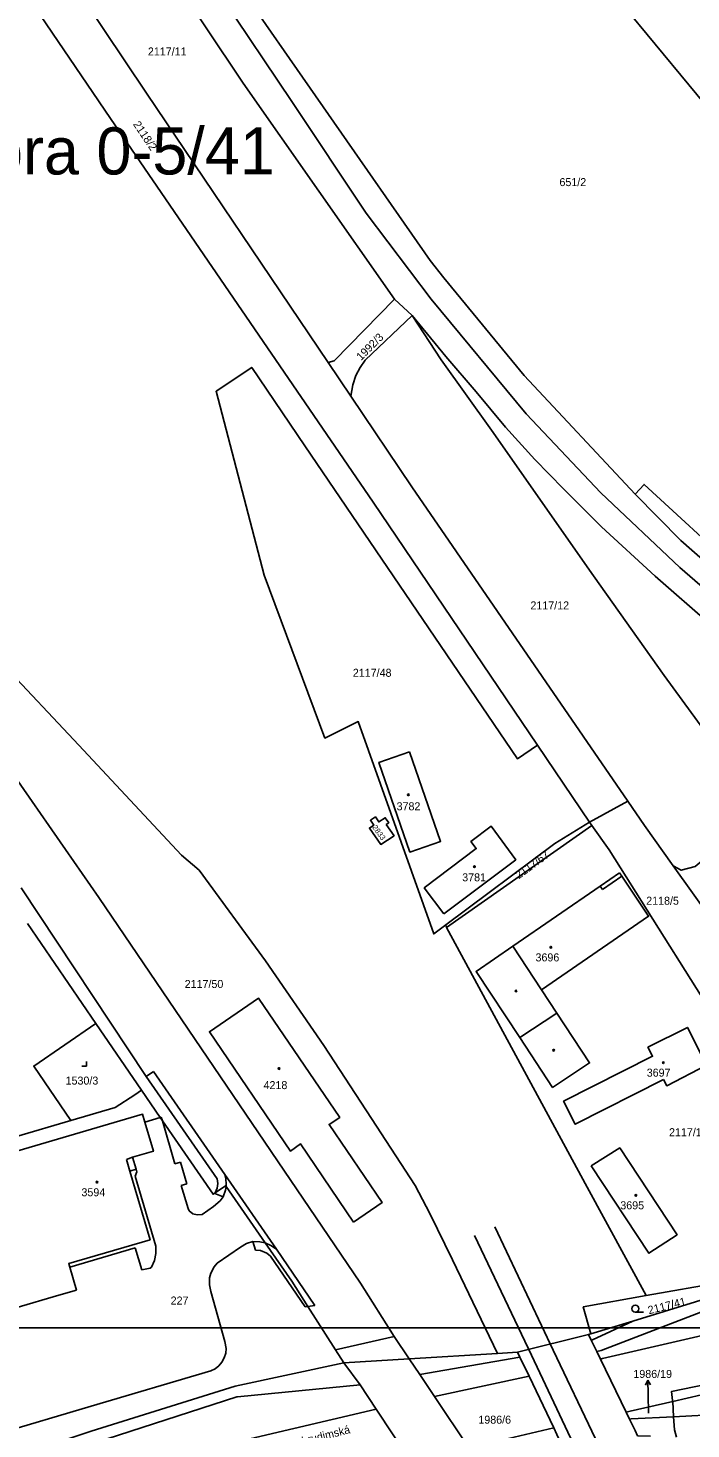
# Model space of a CAD drawing. Extents: x -679220 to -673243, y -1075091 to -1066557.
# Drawn here: x -675936.5 to -675795.5, y -1071521.5 to -1071223.9 of the extents above; entities that cross this region are included whole.
import ezdxf

# ---------------------------------------------------------------- set-up
doc = ezdxf.new("R2010")
doc.units = 0
for name, color, linetype in [('Default', 7, 'Continuous'), ('Hranice parcel', 7, 'Continuous'), ('Parcelní čísla', 7, 'Continuous'), ('Pop  PČ popisy', 7, 'Continuous'), ('Poz předměty', 7, 'Continuous'), ('Vnitřní kresba', 7, 'Continuous'), ('Značky budov', 7, 'Continuous'), ('Značky kultur', 7, 'Continuous')]:
    doc.layers.add(name, color=color, linetype=linetype)

msp = doc.modelspace()

# ---------------------------------------------------------------- linework, layer by layer
at = {"layer": 'Default'}
msp.add_lwpolyline([(-675625, -1071000), (-675625, -1071500), (-676250, -1071500), (-676250, -1071000)], close=True, dxfattribs=at)
at = {"layer": 'Hranice parcel'}
for p, q in [((-675760.93, -1071278.3), (-675810.32, -1071218.7)), ((-675858.57, -1071281.49), (-675854.82, -1071284.95)), ((-675867.83, -1071302.12), (-675872.68, -1071294.91)), ((-675828.15, -1071376.24), (-675817.07, -1071392.61)), ((-675808.93, -1071388.15), (-675817.07, -1071392.61)), ((-675816.59, -1071393.3), (-675817.07, -1071392.61)), ((-675816.59, -1071393.3), (-675847.52, -1071414.95)), ((-675791.49, -1071412.85), (-675799.31, -1071401.85)), ((-675936.59, -1071414.13), (-675922.05, -1071435.37)), ((-675847.52, -1071414.95), (-675847.63, -1071414.41)), ((-675922.05, -1071435.37), (-675912.36, -1071449.53)), ((-675805.04, -1071493.15), (-675758.03, -1071484.77)), ((-675927.57, -1071487.09), (-675926.14, -1071491.98)), ((-675836.69, -1071505.46), (-675855.42, -1071506.6)), ((-675855.42, -1071506.6), (-675869.31, -1071507.45)), ((-675814.77, -1071506.62), (-675809.31, -1071517.91))]:
    msp.add_line(p, q, dxfattribs=at)
for points in [[(-675828.15, -1071376.24), (-675863.07, -1071324.61), (-675918.9, -1071243.14), (-675974.74, -1071161.07), (-676000.25, -1071117.38), (-676033.26, -1071055.17), (-676034.84, -1071052.11), (-676046.89, -1071024.68), (-676041.61, -1071015.35)], [(-675918.01, -1071130.85), (-675918.58, -1071131.4), (-675920.58, -1071133.87), (-675931.7, -1071157.01), (-675894.21, -1071211.19), (-675851, -1071273.28), (-675848.04, -1071276.97), (-675830.99, -1071297.72), (-675807.43, -1071322.9)], [(-675939.18, -1071163.09), (-675890.69, -1071235.61), (-675858.57, -1071281.49)], [(-675872.68, -1071294.91), (-675911.27, -1071237.74), (-675947.18, -1071184.19)], [(-675858.57, -1071281.49), (-675871.4, -1071294.57), (-675872.68, -1071294.91)], [(-675867.83, -1071302.12), (-675867.44, -1071299.69), (-675866.74, -1071297.7), (-675865.82, -1071295.97), (-675864.8, -1071294.44), (-675854.82, -1071284.95)], [(-675854.82, -1071284.95), (-675848.63, -1071294.37), (-675837.94, -1071309.28), (-675816.23, -1071340.27), (-675801.2, -1071361.46), (-675781.29, -1071388.68)], [(-675854.82, -1071284.95), (-675847.64, -1071293.68), (-675841.21, -1071301.18), (-675834.97, -1071308.68), (-675828.73, -1071315.58), (-675822.64, -1071321.8), (-675814.56, -1071329.82), (-675803.16, -1071340.34), (-675791.31, -1071350.7), (-675764, -1071372.14)], [(-675847.63, -1071414.41), (-675850.21, -1071416.33), (-675866.27, -1071371.22), (-675873.33, -1071374.74), (-675886.25, -1071340.1), (-675896.49, -1071301.05), (-675888.9, -1071295.99), (-675877.65, -1071312.62), (-675832.44, -1071379.13), (-675828.15, -1071376.24)], [(-675867.83, -1071302.12), (-675854.84, -1071321.36), (-675808.93, -1071388.15)], [(-675981.32, -1071321.28), (-675979.71, -1071320.17), (-675958.96, -1071344.08), (-675942.19, -1071358.69), (-675925.65, -1071376.26), (-675903.8, -1071399.59), (-675900.1, -1071402.8), (-675886.01, -1071422.07), (-675873.55, -1071440.05), (-675863.47, -1071455.5), (-675854.14, -1071469.73), (-675851.06, -1071475.72), (-675846.24, -1071485.53), (-675836.69, -1071505.46)], [(-675855.42, -1071506.6), (-675858.63, -1071501.84), (-675865.79, -1071490.49), (-675921.38, -1071408.62), (-675946.28, -1071372.89), (-675977.5, -1071326.89), (-675981.32, -1071321.28)], [(-675807.43, -1071322.9), (-675805.49, -1071320.85), (-675785.42, -1071339.3), (-675756.68, -1071364.37)], [(-675756.68, -1071364.37), (-675761, -1071363.94), (-675774.88, -1071352.67), (-675787.22, -1071341.98), (-675797.7, -1071332.78), (-675807.43, -1071322.9)], [(-675855.35, -1071377.62), (-675848.77, -1071396.69), (-675855.29, -1071398.93), (-675861.88, -1071379.88), (-675855.35, -1071377.62)], [(-675799.31, -1071401.85), (-675805.4, -1071393.29), (-675808.93, -1071388.15)], [(-675781.29, -1071388.68), (-675791.67, -1071399.52), (-675794.62, -1071401.98), (-675797.61, -1071402.8), (-675799.31, -1071401.85)], [(-675860.31, -1071393.06), (-675858.64, -1071395.46), (-675861.47, -1071397.32), (-675863.87, -1071393.85), (-675862.95, -1071393.24), (-675863.66, -1071392.16), (-675862.6, -1071391.47), (-675861.89, -1071392.54), (-675860.51, -1071391.63), (-675859.77, -1071392.7), (-675860.31, -1071393.06)], [(-675817.07, -1071392.61), (-675824.45, -1071397.14), (-675847.63, -1071414.41)], [(-675848.1, -1071412.06), (-675852.24, -1071406.55), (-675841.18, -1071398.21), (-675842.32, -1071396.7), (-675838, -1071393.46), (-675832.78, -1071400.55), (-675848.1, -1071412.06)], [(-675758.03, -1071484.77), (-675758.01, -1071484.29), (-675783.58, -1071446.08), (-675785.08, -1071442.63), (-675812.93, -1071398.49), (-675816.59, -1071393.3)], [(-675810.74, -1071403.35), (-675810.26, -1071404.06), (-675804.54, -1071412.58), (-675827.32, -1071428.17), (-675824.05, -1071433.13), (-675817.07, -1071443.74), (-675824.95, -1071448.94), (-675831.94, -1071438.34), (-675841.22, -1071424.28), (-675833.42, -1071418.93), (-675814.82, -1071406.15), (-675810.74, -1071403.35)], [(-675847.52, -1071414.95), (-675817.61, -1071470.14), (-675805.04, -1071493.15)], [(-675867.27, -1071477.53), (-675878.53, -1071460.94), (-675880.67, -1071462.45), (-675897.88, -1071437.12), (-675887.45, -1071429.99), (-675870.21, -1071455.3), (-675872.45, -1071456.78), (-675861.21, -1071473.41), (-675867.27, -1071477.53)], [(-675927.35, -1071455.96), (-675935.25, -1071444.41), (-675922.05, -1071435.37)], [(-675801.36, -1071447.28), (-675820.14, -1071456.75), (-675822.61, -1071451.86), (-675803.7, -1071442.32), (-675804.67, -1071440.38), (-675796.3, -1071436.17), (-675792.22, -1071444.17), (-675800.69, -1071448.57), (-675801.36, -1071447.28)], [(-675912.36, -1071449.53), (-675913.76, -1071450.53), (-675917.96, -1071453.21), (-675927.35, -1071455.96)], [(-675869.31, -1071507.45), (-675871.1, -1071504.67), (-675876.97, -1071495.44), (-675880.35, -1071490.11), (-675886.04, -1071481.95), (-675894.36, -1071469.99), (-675894.49, -1071469.8), (-675896.68, -1071471.31), (-675897.13, -1071471.62), (-675907.9, -1071456), (-675908.37, -1071455.32), (-675912.36, -1071449.53)], [(-675926.14, -1071491.98), (-675929.92, -1071493.07), (-675957.4, -1071501.13), (-675964.63, -1071503.24), (-675964.97, -1071502.15), (-675965.89, -1071502.42), (-675971.03, -1071503.75), (-675972.29, -1071499.42), (-675972.72, -1071499.55), (-675980.07, -1071474.56), (-675965.93, -1071470.41), (-675912.09, -1071454.63), (-675911.6, -1071456.3), (-675909.79, -1071462.5), (-675914.22, -1071463.75), (-675913.44, -1071466.31), (-675914.81, -1071466.73), (-675910.5, -1071481.27), (-675927.79, -1071486.33), (-675927.57, -1071487.09)], [(-675927.35, -1071455.96), (-675938.88, -1071459.34), (-675941.22, -1071456.76), (-675941.39, -1071456.48)], [(-675816.74, -1071465.56), (-675810.68, -1071461.78), (-675798.5, -1071480.23), (-675804.46, -1071484.17), (-675816.74, -1071465.56)], [(-675692.82, -1071478.48), (-675722.98, -1071485.64), (-675771.94, -1071496.74), (-675814.37, -1071506.52), (-675814.77, -1071506.62)], [(-675816.83, -1071501.25), (-675807.89, -1071498.61), (-675774.62, -1071488.33), (-675758.07, -1071485.41)], [(-675816.83, -1071501.25), (-675818.43, -1071495.54), (-675805.04, -1071493.15)], [(-675814.77, -1071506.62), (-675815.54, -1071505.04), (-675816.72, -1071502.59), (-675817.3, -1071501.39), (-675816.83, -1071501.25)], [(-675836.69, -1071505.46), (-675832.38, -1071505.2), (-675831.88, -1071506.24), (-675829.96, -1071510.26), (-675824.71, -1071521.21), (-675824.03, -1071522.63), (-675822.74, -1071525.31), (-675822, -1071526.86), (-675822.98, -1071527.31)], [(-676016.9, -1071547.75), (-675987.28, -1071541.17), (-675968.47, -1071537.02), (-675954.84, -1071532.51), (-675953.23, -1071531.98), (-675923, -1071521.98), (-675892.45, -1071512.39), (-675869.31, -1071507.45)], [(-675837.15, -1071533.74), (-675838.99, -1071531.01), (-675840.42, -1071528.88), (-675842.72, -1071525.48), (-675850.05, -1071514.58), (-675853.19, -1071509.92), (-675855.42, -1071506.6)], [(-675799.42, -1071515.63), (-675799.43, -1071515.45), (-675799.65, -1071513.5), (-675765.24, -1071506.45), (-675765.01, -1071507.69)], [(-675765.01, -1071507.69), (-675768.92, -1071508.58), (-675799.42, -1071515.63)], [(-675809.31, -1071517.91), (-675808.48, -1071517.73), (-675799.42, -1071515.63)], [(-675799.42, -1071515.63), (-675799.23, -1071518.87), (-675799.06, -1071521.66), (-675798.6, -1071523.24)], [(-675804.16, -1071523.03), (-675806.88, -1071522.93), (-675807.43, -1071521.79), (-675808.59, -1071519.4), (-675809.31, -1071517.91)]]:
    msp.add_lwpolyline(points, dxfattribs=at)
at = {"layer": 'Pop  PČ popisy'}
for p, q in [((-675804.69, -1071511.14), (-675805.18, -1071512.15)), ((-675804.64, -1071514.14), (-675804.69, -1071511.14)), ((-675804.69, -1071511.14), (-675804.17, -1071512.13)), ((-675804.57, -1071518.1), (-675804.64, -1071514.14))]:
    msp.add_line(p, q, dxfattribs=at)
at = {"layer": 'Poz předměty'}
for p, q in [((-675880.37, -1071239.53), (-675908.88, -1071197.05)), ((-675864.57, -1071263.24), (-675880.37, -1071239.53)), ((-675850.79, -1071281.48), (-675864.57, -1071263.24)), ((-675830.58, -1071305.81), (-675850.79, -1071281.48)), ((-675814.69, -1071322.64), (-675830.58, -1071305.81)), ((-675797.91, -1071338.51), (-675814.69, -1071322.64)), ((-675776.99, -1071356.66), (-675797.91, -1071338.51)), ((-675824.81, -1071504.74), (-675837.24, -1071478.53)), ((-675829.46, -1071505.81), (-675841.54, -1071480.37)), ((-675829.46, -1071505.81), (-675820.49, -1071524.71)), ((-675824.81, -1071504.74), (-675815.86, -1071523.61))]:
    msp.add_line(p, q, dxfattribs=at)
at = {"layer": 'Vnitřní kresba'}
for p, q in [((-675814.34, -1071406.86), (-675810.26, -1071404.06)), ((-675937.88, -1071406.52), (-675911.33, -1071446.58)), ((-675814.82, -1071406.15), (-675814.34, -1071406.86)), ((-675827.32, -1071428.17), (-675833.42, -1071418.93)), ((-675831.94, -1071438.34), (-675824.05, -1071433.13)), ((-675909.77, -1071445.54), (-675911.33, -1071446.58)), ((-675894.62, -1071467.43), (-675909.77, -1071445.54)), ((-675911.33, -1071446.58), (-675896.27, -1071468.38)), ((-675911.6, -1071456.3), (-675908.37, -1071455.32)), ((-675908.37, -1071455.32), (-675908.12, -1071455.24)), ((-675908.12, -1071455.24), (-675907.9, -1071456)), ((-675907.9, -1071456), (-675905.24, -1071465.14)), ((-675915.55, -1071464.24), (-675914.22, -1071463.75)), ((-675914.81, -1071466.73), (-675915.55, -1071464.24)), ((-675913.71, -1071467.76), (-675913.32, -1071466.89)), ((-675913.32, -1071466.89), (-675913.44, -1071466.31)), ((-675905.24, -1071465.14), (-675904.01, -1071464.81)), ((-675904.01, -1071464.81), (-675902.7, -1071469.4)), ((-675909.28, -1071482.67), (-675913.71, -1071467.76)), ((-675902.7, -1071469.4), (-675903.88, -1071469.76)), ((-675903.88, -1071469.76), (-675902.44, -1071474.66)), ((-675896.27, -1071468.38), (-675896.08, -1071469.32)), ((-675896.08, -1071469.32), (-675896.27, -1071470.3)), ((-675894.62, -1071467.43), (-675883.67, -1071483.31)), ((-675894.4, -1071468.38), (-675894.62, -1071467.43)), ((-675894.45, -1071470.73), (-675894.36, -1071469.99)), ((-675894.31, -1071469.5), (-675894.4, -1071468.38)), ((-675894.36, -1071469.99), (-675894.31, -1071469.5)), ((-675897.03, -1071474.22), (-675895.62, -1071473.01)), ((-675896.68, -1071471.31), (-675896.73, -1071471.45)), ((-675896.73, -1071471.45), (-675895, -1071472.17)), ((-675896.27, -1071470.3), (-675896.68, -1071471.31)), ((-675895.62, -1071473.01), (-675895, -1071472.17)), ((-675895, -1071472.17), (-675894.45, -1071470.73)), ((-675902.44, -1071474.66), (-675902.2, -1071475.13)), ((-675902.2, -1071475.13), (-675901.43, -1071475.75)), ((-675901.43, -1071475.75), (-675900.47, -1071476.02)), ((-675900.47, -1071476.02), (-675899.46, -1071475.92)), ((-675899.46, -1071475.92), (-675897.03, -1071474.22)), ((-675889.99, -1071482.07), (-675891.31, -1071482.85)), ((-675888.65, -1071481.68), (-675889.99, -1071482.07)), ((-675888.13, -1071483.51), (-675888.65, -1071481.68)), ((-675888.65, -1071481.68), (-675887.17, -1071481.71)), ((-675887.17, -1071481.71), (-675886.04, -1071481.95)), ((-675886.04, -1071481.95), (-675885.9, -1071481.98)), ((-675885.9, -1071481.98), (-675884.82, -1071482.5)), ((-675927.57, -1071487.09), (-675913.65, -1071483)), ((-675913.65, -1071483), (-675912.25, -1071487.66)), ((-675909.6, -1071485.71), (-675909.26, -1071484.2)), ((-675909.26, -1071484.2), (-675909.28, -1071482.67)), ((-675891.31, -1071482.85), (-675896.23, -1071486.29)), ((-675887.06, -1071483.6), (-675888.13, -1071483.51)), ((-675885.71, -1071484.16), (-675887.06, -1071483.6)), ((-675884.94, -1071484.79), (-675885.71, -1071484.16)), ((-675877.53, -1071495.51), (-675884.94, -1071484.79)), ((-675884.82, -1071482.5), (-675883.67, -1071483.31)), ((-675883.67, -1071483.31), (-675875.46, -1071495.24)), ((-675912.25, -1071487.66), (-675910.48, -1071487.33)), ((-675910.48, -1071487.33), (-675910.2, -1071487.11)), ((-675910.2, -1071487.11), (-675909.6, -1071485.71)), ((-675896.9, -1071487.04), (-675897.57, -1071488.36)), ((-675896.23, -1071486.29), (-675896.9, -1071487.04)), ((-675897.85, -1071489.35), (-675897.9, -1071490.85)), ((-675897.9, -1071490.85), (-675897.63, -1071492.3)), ((-675897.57, -1071488.36), (-675897.85, -1071489.35)), ((-675814.63, -1071504.8), (-675775.26, -1071489.68)), ((-675897.63, -1071492.3), (-675894.59, -1071502.89)), ((-675876.97, -1071495.44), (-675877.53, -1071495.51)), ((-675875.46, -1071495.24), (-675876.97, -1071495.44)), ((-675816.45, -1071502.52), (-675807.89, -1071498.61)), ((-675894.59, -1071502.89), (-675894.35, -1071504.37)), ((-675871.1, -1071504.67), (-675858.63, -1071501.84)), ((-675832.38, -1071505.2), (-675817.3, -1071501.39)), ((-675816.72, -1071502.59), (-675816.45, -1071502.52)), ((-675894.44, -1071505.4), (-675894.73, -1071506.38)), ((-675894.35, -1071504.37), (-675894.44, -1071505.4)), ((-675815.54, -1071505.04), (-675814.63, -1071504.8)), ((-675896.66, -1071508.7), (-675897.59, -1071509.15)), ((-675895.88, -1071508.07), (-675896.66, -1071508.7)), ((-675895.24, -1071507.28), (-675895.88, -1071508.07)), ((-675894.73, -1071506.38), (-675895.24, -1071507.28)), ((-675869.31, -1071507.45), (-675865.86, -1071512.1)), ((-675853.19, -1071509.92), (-675831.88, -1071506.24)), ((-675897.59, -1071509.15), (-675923.04, -1071516.66)), ((-675850.05, -1071514.58), (-675829.96, -1071510.26)), ((-675892.04, -1071514.69), (-675922.22, -1071524.46)), ((-675891.9, -1071514.64), (-675892.04, -1071514.69)), ((-675865.86, -1071512.1), (-675891.9, -1071514.64)), ((-675865.86, -1071512.1), (-675862.44, -1071517.25)), ((-675923.04, -1071516.66), (-675954.99, -1071526.05)), ((-675889.32, -1071523.57), (-675862.44, -1071517.25)), ((-675862.44, -1071517.25), (-675855.08, -1071528.41)), ((-675799.23, -1071518.87), (-675768.11, -1071517.26)), ((-675808.23, -1071519.33), (-675808.59, -1071519.4)), ((-675808.23, -1071519.33), (-675799.23, -1071518.87)), ((-675842.72, -1071525.48), (-675824.71, -1071521.21))]:
    msp.add_line(p, q, dxfattribs=at)
at = {"layer": 'Značky budov'}
for centre in [(-675855.63, -1071386.77), (-675841.56, -1071402.03), (-675825.32, -1071419.17), (-675832.73, -1071428.44), (-675824.72, -1071441.02), (-675883.12, -1071444.92), (-675801.4, -1071443.68), (-675921.79, -1071469.05), (-675807.24, -1071471.86)]:
    msp.add_circle(centre, 0.175, dxfattribs=at)
at = {"layer": 'Značky kultur'}
for p, q in [((-675924, -1071444.45), (-675924, -1071443.45)), ((-675925, -1071444.45), (-675924, -1071444.45)), ((-675807.36, -1071496.68), (-675805.61, -1071496.68))]:
    msp.add_line(p, q, dxfattribs=at)
msp.add_circle((-675807.36, -1071495.93), 0.75, dxfattribs=at)

# ---------------------------------------------------------------- texts
at = {"layer": 'Default'}
msp.add_text('Kutná Hora 0-5/41', height=10, dxfattribs=at).set_placement((-675993.28, -1071255))
at = {"layer": 'Parcelní čísla'}
for s, p in [('2117/11', (-675910.98, -1071229.72)), ('651/2', (-675823.49, -1071257.47)), ('2117/12', (-675829.66, -1071347.39)), ('2117/48', (-675867.41, -1071361.7)), ('3782', (-675858.11, -1071390.06)), ('3781', (-675844.16, -1071405.15)), ('2118/5', (-675805.05, -1071410.12)), ('3696', (-675828.58, -1071422.16)), ('2117/50', (-675903.16, -1071427.81)), ('3697', (-675804.94, -1071446.64)), ('1530/3', (-675928.47, -1071448.33)), ('4218', (-675886.39, -1071449.29)), ('2117/15', (-675800.2, -1071459.29)), ('3594', (-675925.1, -1071472.05)), ('3695', (-675810.56, -1071474.82)), ('227', (-675906.14, -1071495.05)), ('1986/19', (-675807.78, -1071510.64)), ('1986/6', (-675840.73, -1071520.36))]:
    msp.add_text(s, height=1.7, dxfattribs=at).set_placement(p)
for s, height, rotation, p in [('2118/2', 1.7, 304, (-675914.2, -1071244.35)), ('1992/3', 1.7, 45, (-675865.66, -1071294.65)), ('2833', 1.139, 306, (-675863.33, -1071393.71)), ('2117/67', 1.7, 36, (-675832.13, -1071404.72)), ('2117/41', 1.7, 14, (-675804.45, -1071497.12))]:
    msp.add_text(s, height=height, rotation=rotation, dxfattribs=at).set_placement(p)
at = {"layer": 'Pop  PČ popisy'}
msp.add_text('Chrudimská', height=1.7, rotation=14, dxfattribs=at).set_placement((-675879.61, -1071525.29))

doc.saveas('drawing.dxf')
